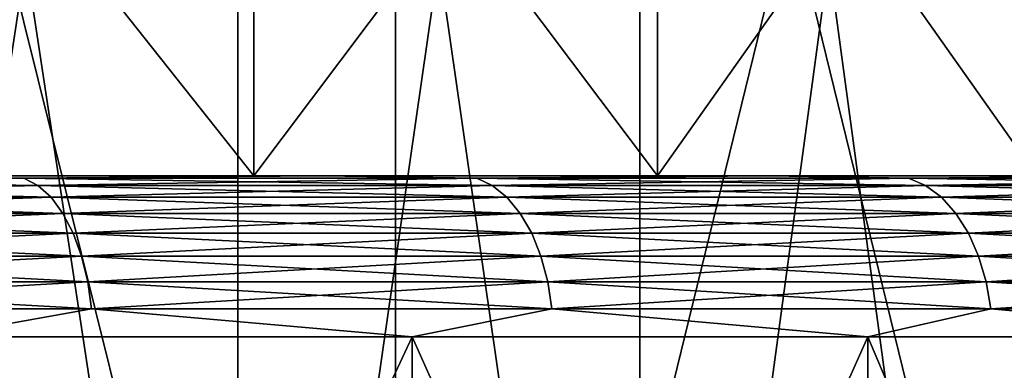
# Model space of a CAD drawing. Header units: metres. Extents: x -30 to 30, y -76 to 64.
# Tile 512 of 541: x 7.683 to 9.52, y 60.637 to 61.291. Entities that reach past the tile are written whole.
import ezdxf

# ---------------------------------------------------------------- set-up
doc = ezdxf.new("R2010")
doc.units = ezdxf.units.M
doc.layers.add('solid_508511', color=7, linetype='CONTINUOUS')

msp = doc.modelspace()

# ---------------------------------------------------------------- linework, layer by layer
at = {"layer": 'solid_508511'}
for points in [[(6.890625, 58.5, -29.197933), (6.890593, 64.5, -29.197941), (8.384591, 64.5, -28.804489)], [(8.384561, 58.5, 28.804499), (8.384591, 64.5, 28.804489), (6.890593, 64.5, 29.197941)], [(6.890625, 58.5, 29.197933), (8.384561, 58.5, 28.804499), (6.890593, 64.5, 29.197941)], [(8.384561, 58.5, -28.804499), (6.890625, 58.5, -29.197933), (8.384591, 64.5, -28.804489)], [(8.384561, 58.5, -28.804499), (8.384591, 64.5, -28.804489), (9.856193, 64.5, -28.334702)], [(9.856262, 58.5, -28.334681), (8.384561, 58.5, -28.804499), (9.856193, 64.5, -28.334702)], [(8.384561, 58.5, 28.804499), (9.856262, 58.5, 28.334681), (8.384591, 64.5, 28.804489)], [(9.856262, 58.5, 28.334681), (9.856193, 64.5, 28.334702), (8.384591, 64.5, 28.804489)], [(8.090224, 58.799999, 10.807324), (8.090224, 64, 10.807325), (7.298604, 64, 11.356953)], [(7.298604, 58.799999, 11.356953), (8.090224, 58.799999, 10.807324), (7.298604, 64, 11.356953)], [(7.298604, 58.799999, -11.356953), (7.298605, 64, -11.356952), (8.090225, 64, -10.807324)], [(8.090224, 58.799999, -10.807325), (7.298604, 58.799999, -11.356953), (8.090225, 64, -10.807324)], [(8.840609, 58.799999, 10.202629), (8.840609, 64, 10.202629), (8.090224, 64, 10.807325)], [(8.090224, 58.799999, 10.807324), (8.840609, 58.799999, 10.202629), (8.090224, 64, 10.807325)], [(8.090224, 58.799999, -10.807325), (8.090225, 64, -10.807324), (8.84061, 64, -10.202628)], [(8.840609, 58.799999, -10.202629), (8.090224, 58.799999, -10.807325), (8.84061, 64, -10.202628)], [(9.545927, 58.799999, 9.545956), (9.545927, 64, 9.545957), (8.840609, 64, 10.202629)], [(8.840609, 58.799999, 10.202629), (9.545927, 58.799999, 9.545956), (8.840609, 64, 10.202629)], [(8.840609, 58.799999, -10.202629), (8.84061, 64, -10.202628), (9.545927, 64, -9.545956)], [(9.545927, 58.799999, -9.545956), (8.840609, 58.799999, -10.202629), (9.545927, 64, -9.545956)], [(8.12025, 61, -10.847308), (8.12025, 62, -10.847308), (7.325647, 62, -11.399009)], [(7.325647, 61, -11.399009), (8.12025, 61, -10.847308), (7.325647, 62, -11.399009)], [(8.12025, 62, 10.847308), (8.12025, 61, 10.847308), (7.325647, 61, 11.399009)], [(7.325647, 62, 11.399009), (8.12025, 62, 10.847308), (7.325647, 61, 11.399009)], [(8.873371, 61, -10.240394), (8.873371, 62, -10.240394), (8.12025, 62, -10.847308)], [(8.12025, 61, -10.847308), (8.873371, 61, -10.240394), (8.12025, 62, -10.847308)], [(8.873371, 62, 10.240394), (8.873371, 61, 10.240394), (8.12025, 61, 10.847308)], [(8.12025, 62, 10.847308), (8.873371, 62, 10.240394), (8.12025, 61, 10.847308)], [(9.581297, 61, -9.581297), (9.581297, 62, -9.581297), (8.873371, 62, -10.240394)], [(8.873371, 61, -10.240394), (9.581297, 61, -9.581297), (8.873371, 62, -10.240394)], [(9.581297, 62, 9.581297), (9.581297, 61, 9.581297), (8.873371, 61, 10.240394)], [(8.873371, 62, 10.240394), (9.581297, 62, 9.581297), (8.873371, 61, 10.240394)], [(8.249013, 61, -12.227683), (5.628743, 61, -12.32557), (4.735372, 61, -12.695617)], [(7.375771, 61, -12.773428), (8.249013, 61, -12.227683), (4.735372, 61, -12.695617)], [(8.249013, 61, -12.227683), (6.493866, 61, -11.892526), (5.628743, 61, -12.32557)], [(8.249006, 61, 12.227688), (5.628743, 61, 12.32557), (6.493866, 61, 11.892526)], [(8.249006, 61, 12.227688), (7.375763, 61, 12.773432), (5.628743, 61, 12.32557)], [(9.081971, 61, -11.622405), (7.325647, 61, -11.399009), (6.493866, 61, -11.892526)], [(8.249013, 61, -12.227683), (9.081971, 61, -11.622405), (6.493866, 61, -11.892526)], [(9.081964, 61, 11.62241), (6.493866, 61, 11.892526), (7.325647, 61, 11.399009)], [(9.081964, 61, 11.62241), (8.249006, 61, 12.227688), (6.493866, 61, 11.892526)], [(6.809926, 60.995441, 13.142561), (7.375763, 61, 12.773432), (7.690931, 60.995441, 12.647197)], [(7.690931, 60.995441, -12.647197), (7.375771, 61, -12.773428), (6.809926, 60.995441, -13.142561)], [(6.809926, 60.995441, 13.142561), (7.690931, 60.995441, 12.647197), (6.833188, 60.981892, 13.187453)], [(6.809926, 60.995441, -13.142561), (6.833188, 60.981892, -13.187453), (7.717201, 60.981892, -12.690397)], [(7.690931, 60.995441, -12.647197), (6.809926, 60.995441, -13.142561), (7.717201, 60.981892, -12.690397)], [(7.690931, 60.995441, 12.647197), (7.717201, 60.981892, 12.690397), (6.833188, 60.981892, 13.187453)], [(9.87072, 61, -10.960443), (8.12025, 61, -10.847308), (7.325647, 61, -11.399009)], [(9.081971, 61, -11.622405), (9.87072, 61, -10.960443), (7.325647, 61, -11.399009)], [(9.870714, 61, 10.960449), (7.325647, 61, 11.399009), (8.12025, 61, 10.847308)], [(9.870714, 61, 10.960449), (9.081964, 61, 11.62241), (7.325647, 61, 11.399009)], [(7.690931, 60.995441, 12.647197), (7.375763, 61, 12.773432), (8.249006, 61, 12.227688)], [(7.690931, 60.995441, -12.647197), (8.249013, 61, -12.227683), (7.375771, 61, -12.773428)], [(7.690931, 60.995441, 12.647197), (8.249006, 61, 12.227688), (8.536077, 60.995441, 12.092866)], [(8.536077, 60.995441, -12.092866), (8.249013, 61, -12.227683), (7.690931, 60.995441, -12.647197)], [(7.690931, 60.995441, 12.647197), (8.536077, 60.995441, 12.092866), (7.717201, 60.981892, 12.690397)], [(7.690931, 60.995441, -12.647197), (7.717201, 60.981892, -12.690397), (8.565234, 60.981892, -12.134172)], [(8.536077, 60.995441, -12.092866), (7.690931, 60.995441, -12.647197), (8.565234, 60.981892, -12.134172)], [(8.536077, 60.995441, 12.092866), (8.565234, 60.981892, 12.134172), (7.717201, 60.981892, 12.690397)], [(10.611379, 61, -10.245054), (8.873371, 61, -10.240394), (8.12025, 61, -10.847308)], [(9.87072, 61, -10.960443), (10.611379, 61, -10.245054), (8.12025, 61, -10.847308)], [(10.611372, 61, 10.24506), (8.12025, 61, 10.847308), (8.873371, 61, 10.240394)], [(10.611372, 61, 10.24506), (9.870714, 61, 10.960449), (8.12025, 61, 10.847308)], [(8.536077, 60.995441, 12.092866), (8.249006, 61, 12.227688), (9.081964, 61, 11.62241)], [(8.536077, 60.995441, -12.092866), (9.081971, 61, -11.622405), (8.249013, 61, -12.227683)], [(8.536077, 60.995441, 12.092866), (9.081964, 61, 11.62241), (9.341423, 60.995441, 11.482152)], [(9.341423, 60.995441, -11.482152), (9.081971, 61, -11.622405), (8.536077, 60.995441, -12.092866)], [(8.536077, 60.995441, 12.092866), (9.341423, 60.995441, 11.482152), (8.565234, 60.981892, 12.134172)], [(8.536077, 60.995441, -12.092866), (8.565234, 60.981892, -12.134172), (9.373332, 60.981892, -11.521373)], [(9.341423, 60.995441, -11.482152), (8.536077, 60.995441, -12.092866), (9.373332, 60.981892, -11.521373)], [(9.341423, 60.995441, 11.482152), (9.373332, 60.981892, 11.521373), (8.565234, 60.981892, 12.134172)], [(11.300257, 61, -9.479803), (9.581297, 61, -9.581297), (8.873371, 61, -10.240394)], [(10.611379, 61, -10.245054), (11.300257, 61, -9.479803), (8.873371, 61, -10.240394)], [(10.611372, 61, 10.24506), (8.873371, 61, 10.240394), (9.581297, 61, 9.581297)], [(9.341423, 60.995441, 11.482152), (9.081964, 61, 11.62241), (9.870714, 61, 10.960449)], [(9.341423, 60.995441, -11.482152), (9.87072, 61, -10.960443), (9.081971, 61, -11.622405)], [(9.341423, 60.995441, 11.482152), (9.870714, 61, 10.960449), (10.103216, 60.995441, 10.817903)], [(10.103216, 60.995441, -10.817903), (9.87072, 61, -10.960443), (9.341423, 60.995441, -11.482152)], [(9.341423, 60.995441, 11.482152), (10.103216, 60.995441, 10.817903), (9.373332, 60.981892, 11.521373)], [(9.341423, 60.995441, -11.482152), (9.373332, 60.981892, -11.521373), (10.137727, 60.981892, -10.854855)], [(10.103216, 60.995441, -10.817903), (9.341423, 60.995441, -11.482152), (10.137727, 60.981892, -10.854855)], [(10.103216, 60.995441, 10.817903), (10.137727, 60.981892, 10.854855), (9.373332, 60.981892, 11.521373)], [(6.833188, 60.981892, 13.187453), (7.717201, 60.981892, 12.690397), (6.855011, 60.959755, 13.22957)], [(6.833188, 60.981892, -13.187453), (6.855011, 60.959755, -13.22957), (7.741848, 60.959755, -12.730927)], [(7.717201, 60.981892, -12.690397), (6.833188, 60.981892, -13.187453), (7.741848, 60.959755, -12.730927)], [(7.717201, 60.981892, 12.690397), (7.741848, 60.959755, 12.730927), (6.855011, 60.959755, 13.22957)], [(7.717201, 60.981892, 12.690397), (8.565234, 60.981892, 12.134172), (7.741848, 60.959755, 12.730927)], [(7.717201, 60.981892, -12.690397), (7.741848, 60.959755, -12.730927), (8.592589, 60.959755, -12.172926)], [(8.565234, 60.981892, -12.134172), (7.717201, 60.981892, -12.690397), (8.592589, 60.959755, -12.172926)], [(8.565234, 60.981892, 12.134172), (8.592589, 60.959755, 12.172926), (7.741848, 60.959755, 12.730927)], [(8.565234, 60.981892, 12.134172), (9.373332, 60.981892, 11.521373), (8.592589, 60.959755, 12.172926)], [(8.565234, 60.981892, -12.134172), (8.592589, 60.959755, -12.172926), (9.403268, 60.959755, -11.558168)], [(9.373332, 60.981892, -11.521373), (8.565234, 60.981892, -12.134172), (9.403268, 60.959755, -11.558168)], [(9.373332, 60.981892, 11.521373), (9.403268, 60.959755, 11.558168), (8.592589, 60.959755, 12.172926)], [(9.373332, 60.981892, 11.521373), (10.137727, 60.981892, 10.854855), (9.403268, 60.959755, 11.558168)], [(9.373332, 60.981892, -11.521373), (9.403268, 60.959755, -11.558168), (10.170104, 60.959755, -10.889523)], [(10.137727, 60.981892, -10.854855), (9.373332, 60.981892, -11.521373), (10.170104, 60.959755, -10.889523)], [(10.137727, 60.981892, 10.854855), (10.170104, 60.959755, 10.889523), (9.403268, 60.959755, 11.558168)], [(6.855011, 60.959755, 13.22957), (7.741848, 60.959755, 12.730927), (6.874732, 60.929714, 13.267631)], [(6.855011, 60.959755, -13.22957), (6.874732, 60.929714, -13.267631), (7.764121, 60.929714, -12.767552)], [(7.741848, 60.959755, -12.730927), (6.855011, 60.959755, -13.22957), (7.764121, 60.929714, -12.767552)], [(7.741848, 60.959755, 12.730927), (7.764121, 60.929714, 12.767552), (6.874732, 60.929714, 13.267631)], [(7.741848, 60.959755, 12.730927), (8.592589, 60.959755, 12.172926), (7.764121, 60.929714, 12.767552)], [(7.741848, 60.959755, -12.730927), (7.764121, 60.929714, -12.767552), (8.617309, 60.929714, -12.207946)], [(8.592589, 60.959755, -12.172926), (7.741848, 60.959755, -12.730927), (8.617309, 60.929714, -12.207946)], [(8.592589, 60.959755, 12.172926), (8.617309, 60.929714, 12.207946), (7.764121, 60.929714, 12.767552)], [(8.592589, 60.959755, 12.172926), (9.403268, 60.959755, 11.558168), (8.617309, 60.929714, 12.207946)], [(8.592589, 60.959755, -12.172926), (8.617309, 60.929714, -12.207946), (9.43032, 60.929714, -11.59142)], [(9.403268, 60.959755, -11.558168), (8.592589, 60.959755, -12.172926), (9.43032, 60.929714, -11.59142)], [(9.403268, 60.959755, 11.558168), (9.43032, 60.929714, 11.59142), (8.617309, 60.929714, 12.207946)], [(9.403268, 60.959755, 11.558168), (10.170104, 60.959755, 10.889523), (9.43032, 60.929714, 11.59142)], [(9.403268, 60.959755, -11.558168), (9.43032, 60.929714, -11.59142), (10.199362, 60.929714, -10.92085)], [(10.170104, 60.959755, -10.889523), (9.403268, 60.959755, -11.558168), (10.199362, 60.929714, -10.92085)], [(10.170104, 60.959755, 10.889523), (10.199362, 60.929714, 10.92085), (9.43032, 60.929714, 11.59142)], [(6.874732, 60.929714, 13.267631), (7.764121, 60.929714, 12.767552), (6.89175, 60.892677, 13.300474)], [(6.874732, 60.929714, -13.267631), (6.89175, 60.892677, -13.300474), (7.78334, 60.892677, -12.799158)], [(7.764121, 60.929714, -12.767552), (6.874732, 60.929714, -13.267631), (7.78334, 60.892677, -12.799158)], [(7.764121, 60.929714, 12.767552), (7.78334, 60.892677, 12.799158), (6.89175, 60.892677, 13.300474)], [(7.764121, 60.929714, 12.767552), (8.617309, 60.929714, 12.207946), (7.78334, 60.892677, 12.799158)], [(7.764121, 60.929714, -12.767552), (7.78334, 60.892677, -12.799158), (8.638641, 60.892677, -12.238167)], [(8.617309, 60.929714, -12.207946), (7.764121, 60.929714, -12.767552), (8.638641, 60.892677, -12.238167)], [(8.617309, 60.929714, 12.207946), (8.638641, 60.892677, 12.238167), (7.78334, 60.892677, 12.799158)], [(8.617309, 60.929714, 12.207946), (9.43032, 60.929714, 11.59142), (8.638641, 60.892677, 12.238167)], [(8.617309, 60.929714, -12.207946), (8.638641, 60.892677, -12.238167), (9.453665, 60.892677, -11.620114)], [(9.43032, 60.929714, -11.59142), (8.617309, 60.929714, -12.207946), (9.453665, 60.892677, -11.620114)], [(9.43032, 60.929714, 11.59142), (9.453665, 60.892677, 11.620114), (8.638641, 60.892677, 12.238167)], [(9.43032, 60.929714, 11.59142), (10.199362, 60.929714, 10.92085), (9.453665, 60.892677, 11.620114)], [(9.43032, 60.929714, -11.59142), (9.453665, 60.892677, -11.620114), (10.22461, 60.892677, -10.947885)], [(10.199362, 60.929714, -10.92085), (9.43032, 60.929714, -11.59142), (10.22461, 60.892677, -10.947885)], [(10.199362, 60.929714, 10.92085), (10.22461, 60.892677, 10.947885), (9.453665, 60.892677, 11.620114)], [(6.89175, 60.892677, 13.300474), (7.78334, 60.892677, 12.799158), (6.905548, 60.849773, 13.327103)], [(6.89175, 60.892677, -13.300474), (6.905548, 60.849773, -13.327103), (7.798923, 60.849773, -12.824782)], [(7.78334, 60.892677, -12.799158), (6.89175, 60.892677, -13.300474), (7.798923, 60.849773, -12.824782)], [(7.78334, 60.892677, 12.799158), (7.798923, 60.849773, 12.824782), (6.905548, 60.849773, 13.327103)], [(7.78334, 60.892677, 12.799158), (8.638641, 60.892677, 12.238167), (7.798923, 60.849773, 12.824782)], [(7.78334, 60.892677, -12.799158), (7.798923, 60.849773, -12.824782), (8.655936, 60.849773, -12.262668)], [(8.638641, 60.892677, -12.238167), (7.78334, 60.892677, -12.799158), (8.655936, 60.849773, -12.262668)], [(8.638641, 60.892677, 12.238167), (8.655936, 60.849773, 12.262668), (7.798923, 60.849773, 12.824782)], [(8.638641, 60.892677, 12.238167), (9.453665, 60.892677, 11.620114), (8.655936, 60.849773, 12.262668)], [(8.638641, 60.892677, -12.238167), (8.655936, 60.849773, -12.262668), (9.472591, 60.849773, -11.643378)], [(9.453665, 60.892677, -11.620114), (8.638641, 60.892677, -12.238167), (9.472591, 60.849773, -11.643378)], [(9.453665, 60.892677, 11.620114), (9.472591, 60.849773, 11.643378), (8.655936, 60.849773, 12.262668)], [(9.453665, 60.892677, 11.620114), (10.22461, 60.892677, 10.947885), (9.472591, 60.849773, 11.643378)], [(9.453665, 60.892677, -11.620114), (9.472591, 60.849773, -11.643378), (10.245081, 60.849773, -10.969803)], [(10.22461, 60.892677, -10.947885), (9.453665, 60.892677, -11.620114), (10.245081, 60.849773, -10.969803)], [(10.22461, 60.892677, 10.947885), (10.245081, 60.849773, 10.969803), (9.472591, 60.849773, 11.643378)], [(6.905548, 60.849773, 13.327103), (7.798923, 60.849773, 12.824782), (6.915705, 60.802311, 13.346704)], [(6.905548, 60.849773, -13.327103), (6.915705, 60.802311, -13.346704), (7.810394, 60.802311, -12.843645)], [(7.798923, 60.849773, -12.824782), (6.905548, 60.849773, -13.327103), (7.810394, 60.802311, -12.843645)], [(7.798923, 60.849773, 12.824782), (7.810394, 60.802311, 12.843645), (6.915705, 60.802311, 13.346704)], [(7.798923, 60.849773, 12.824782), (8.655936, 60.849773, 12.262668), (7.810394, 60.802311, 12.843645)], [(7.798923, 60.849773, -12.824782), (7.810394, 60.802311, -12.843645), (8.668667, 60.802311, -12.280704)], [(8.655936, 60.849773, -12.262668), (7.798923, 60.849773, -12.824782), (8.668667, 60.802311, -12.280704)], [(8.655936, 60.849773, 12.262668), (8.668667, 60.802311, 12.280704), (7.810394, 60.802311, 12.843645)], [(8.655936, 60.849773, 12.262668), (9.472591, 60.849773, 11.643378), (8.668667, 60.802311, 12.280704)], [(8.655936, 60.849773, -12.262668), (8.668667, 60.802311, -12.280704), (9.486524, 60.802311, -11.660503)], [(9.472591, 60.849773, -11.643378), (8.655936, 60.849773, -12.262668), (9.486524, 60.802311, -11.660503)], [(9.472591, 60.849773, 11.643378), (9.486524, 60.802311, 11.660503), (8.668667, 60.802311, 12.280704)], [(9.472591, 60.849773, 11.643378), (10.245081, 60.849773, 10.969803), (9.486524, 60.802311, 11.660503)], [(9.472591, 60.849773, -11.643378), (9.486524, 60.802311, -11.660503), (10.260149, 60.802311, -10.985937)], [(10.245081, 60.849773, -10.969803), (9.472591, 60.849773, -11.643378), (10.260149, 60.802311, -10.985937)], [(10.245081, 60.849773, 10.969803), (10.260149, 60.802311, 10.985937), (9.486524, 60.802311, 11.660503)], [(6.915705, 60.802311, 13.346704), (7.810394, 60.802311, 12.843645), (6.921911, 60.751732, 13.358683)], [(6.915705, 60.802311, -13.346704), (6.921911, 60.751732, -13.358683), (7.817403, 60.751732, -12.855172)], [(7.810394, 60.802311, -12.843645), (6.915705, 60.802311, -13.346704), (7.817403, 60.751732, -12.855172)], [(7.810394, 60.802311, 12.843645), (7.817403, 60.751732, 12.855172), (6.921911, 60.751732, 13.358683)], [(7.810394, 60.802311, 12.843645), (8.668667, 60.802311, 12.280704), (7.817403, 60.751732, 12.855172)], [(7.810394, 60.802311, -12.843645), (7.817403, 60.751732, -12.855172), (8.676447, 60.751732, -12.291725)], [(8.668667, 60.802311, -12.280704), (7.810394, 60.802311, -12.843645), (8.676447, 60.751732, -12.291725)], [(8.668667, 60.802311, 12.280704), (8.676447, 60.751732, 12.291725), (7.817403, 60.751732, 12.855172)], [(8.668667, 60.802311, 12.280704), (9.486524, 60.802311, 11.660503), (8.676447, 60.751732, 12.291725)], [(8.668667, 60.802311, -12.280704), (8.676447, 60.751732, -12.291725), (9.495037, 60.751732, -11.670969)], [(9.486524, 60.802311, -11.660503), (8.668667, 60.802311, -12.280704), (9.495037, 60.751732, -11.670969)], [(9.486524, 60.802311, 11.660503), (9.495037, 60.751732, 11.670969), (8.676447, 60.751732, 12.291725)], [(9.486524, 60.802311, 11.660503), (10.260149, 60.802311, 10.985937), (9.495037, 60.751732, 11.670969)], [(9.486524, 60.802311, -11.660503), (9.495037, 60.751732, -11.670969), (10.269358, 60.751732, -10.995797)], [(10.260149, 60.802311, -10.985937), (9.486524, 60.802311, -11.660503), (10.269358, 60.751732, -10.995797)], [(10.260149, 60.802311, 10.985937), (10.269358, 60.751732, 10.995797), (9.495037, 60.751732, 11.670969)], [(7.817403, 60.751732, -12.855172), (6.921911, 60.751732, -13.358683), (7.525006, 60.700001, -13.033679)], [(6.921911, 60.751732, 13.358683), (7.817403, 60.751732, 12.855172), (7.525006, 60.700001, 13.033679)], [(7.817403, 60.751732, -12.855172), (7.525006, 60.700001, -13.033679), (8.41586, 60.700001, -12.477011)], [(7.817403, 60.751732, 12.855172), (8.41586, 60.700001, 12.477011), (7.525006, 60.700001, 13.033679)], [(8.676447, 60.751732, -12.291725), (7.817403, 60.751732, -12.855172), (8.41586, 60.700001, -12.477011)], [(7.817403, 60.751732, 12.855172), (8.676447, 60.751732, 12.291725), (8.41586, 60.700001, 12.477011)], [(8.676447, 60.751732, -12.291725), (8.41586, 60.700001, -12.477011), (9.265713, 60.700001, -11.859556)], [(8.676447, 60.751732, 12.291725), (9.265713, 60.700001, 11.859556), (8.41586, 60.700001, 12.477011)], [(9.495037, 60.751732, -11.670969), (8.676447, 60.751732, -12.291725), (9.265713, 60.700001, -11.859556)], [(8.676447, 60.751732, 12.291725), (9.495037, 60.751732, 11.670969), (9.265713, 60.700001, 11.859556)], [(9.495037, 60.751732, -11.670969), (9.265713, 60.700001, -11.859556), (10.070423, 60.700001, -11.184322)], [(9.495037, 60.751732, 11.670969), (10.070423, 60.700001, 11.184322), (9.265713, 60.700001, 11.859556)], [(10.269358, 60.751732, -10.995797), (9.495037, 60.751732, -11.670969), (10.070423, 60.700001, -11.184322)], [(9.495037, 60.751732, 11.670969), (10.269358, 60.751732, 10.995797), (10.070423, 60.700001, 11.184322)], [(8.41586, 58.799999, -12.477011), (8.41586, 60.700001, -12.477011), (7.525006, 60.700001, -13.033679)], [(7.525006, 58.799999, -13.033679), (8.41586, 58.799999, -12.477011), (7.525006, 60.700001, -13.033679)], [(7.525006, 58.799999, 13.033679), (7.525006, 60.700001, 13.033679), (8.41586, 60.700001, 12.477011)], [(8.41586, 58.799999, 12.477011), (7.525006, 58.799999, 13.033679), (8.41586, 60.700001, 12.477011)], [(9.265713, 58.799999, -11.859556), (9.265713, 60.700001, -11.859556), (8.41586, 60.700001, -12.477011)], [(8.41586, 58.799999, -12.477011), (9.265713, 58.799999, -11.859556), (8.41586, 60.700001, -12.477011)], [(8.41586, 58.799999, 12.477011), (8.41586, 60.700001, 12.477011), (9.265713, 60.700001, 11.859556)], [(9.265713, 58.799999, 11.859556), (8.41586, 58.799999, 12.477011), (9.265713, 60.700001, 11.859556)], [(10.070423, 58.799999, -11.184322), (10.070423, 60.700001, -11.184322), (9.265713, 60.700001, -11.859556)], [(9.265713, 58.799999, -11.859556), (10.070423, 58.799999, -11.184322), (9.265713, 60.700001, -11.859556)], [(9.265713, 58.799999, 11.859556), (9.265713, 60.700001, 11.859556), (10.070423, 60.700001, 11.184322)], [(10.070423, 58.799999, 11.184322), (9.265713, 58.799999, 11.859556), (10.070423, 60.700001, 11.184322)]]:
    msp.add_3dface(points, dxfattribs=at)

doc.saveas('drawing.dxf')
